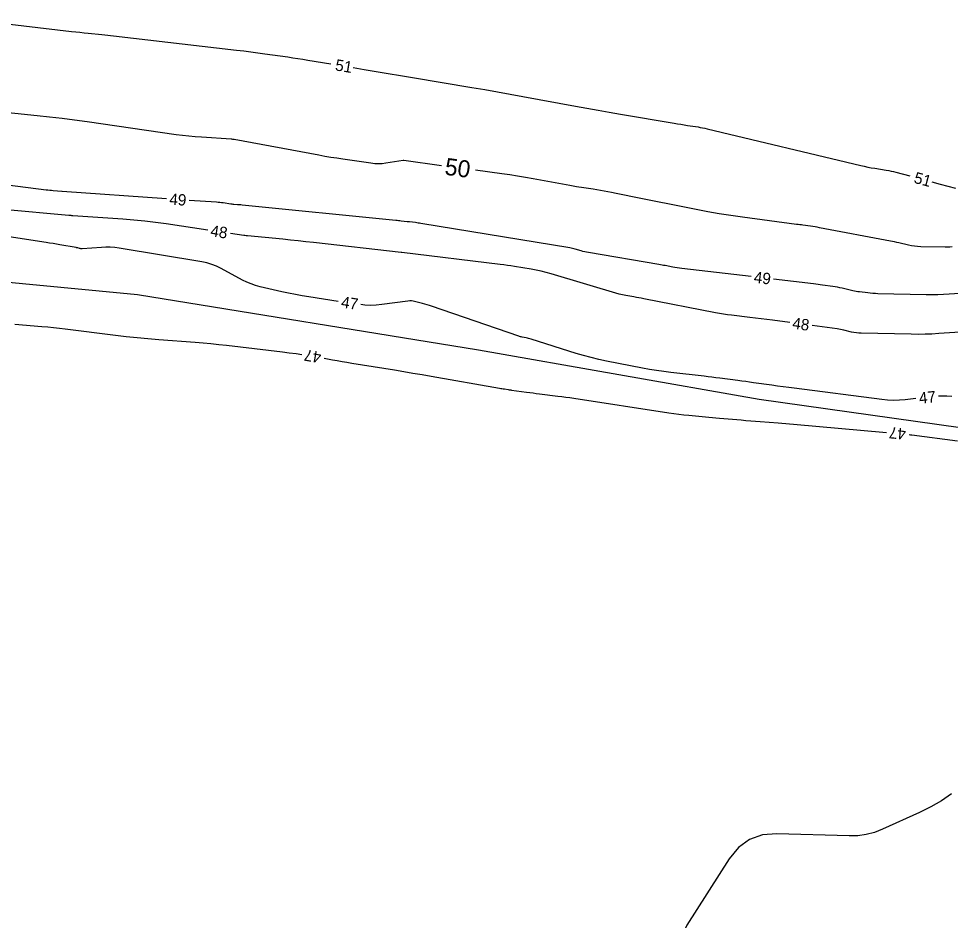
# Model space of a CAD drawing. Extents: x 2384780 to 2405861, y 547869 to 573706.
# Drawn here: x 2397570.6 to 2397734.7, y 552405.8 to 552564.8 of the extents above; entities that cross this region are included whole.
import ezdxf

# ---------------------------------------------------------------- set-up
doc = ezdxf.new("R2010")
doc.units = 0
for name, color, linetype in [('Old_Level_5', 7, 'Continuous'), ('Old_Level_60', 7, 'Continuous'), ('Old_Level_61', 7, 'Continuous')]:
    doc.layers.add(name, color=color, linetype=linetype)

msp = doc.modelspace()

# ---------------------------------------------------------------- linework, layer by layer
at = {"layer": 'Old_Level_5'}
msp.add_lwpolyline([(2397772.00575, 552487.64225), (2397701.037, 552497.67175), (2397651.62825, 552506.346), (2397591.4945, 552516.1045), (2397501.18375, 552524.77875), (2397430.486, 552528.0315), (2397384.03, 552527.21825), (2397343.66975, 552530.20025), (2397272.15925, 552530.20025), (2397207.58175, 552529.387), (2397135.5295, 552529.387), (2397097.49725, 552528.84475), (2397031.187, 552524.77875), (2397005.18325, 552522.61025)], dxfattribs=at)
at = {"layer": 'Old_Level_60'}
for points in [[(2397560.5855, 552564.8075), (2397579.90025, 552562.56075), (2397580.6335, 552562.47675), (2397581.367, 552562.395), (2397582.10075, 552562.316), (2397582.83475, 552562.2395), (2397585.233, 552561.9935), (2397585.74675, 552561.94), (2397586.2605, 552561.885), (2397586.774, 552561.82825), (2397587.28725, 552561.77), (2397608.9745, 552559.27225), (2397610.22375, 552559.124), (2397611.47175, 552558.96725), (2397612.71875, 552558.80175), (2397613.9645, 552558.6275), (2397618.0325, 552558.04425), (2397618.90375, 552557.91675), (2397619.77425, 552557.78425), (2397620.644, 552557.647), (2397621.513, 552557.5045), (2397625.56225, 552556.82925)], [(2397629.50775, 552556.171), (2397631.44775, 552555.84725), (2397633.57675, 552555.49225), (2397635.7055, 552555.13725), (2397637.8345, 552554.782), (2397639.96325, 552554.427), (2397650.4505, 552552.6775), (2397652.69675, 552552.29775), (2397654.9415, 552551.908), (2397657.18425, 552551.5085), (2397659.4255, 552551.099), (2397668.6885, 552549.38525), (2397670.674, 552549.0215), (2397672.661, 552548.665), (2397674.649, 552548.31575), (2397676.6385, 552547.9735), (2397686.1045, 552546.36325), (2397686.67875, 552546.26675), (2397687.2535, 552546.17275), (2397687.8285, 552546.081), (2397688.404, 552545.992), (2397690.28475, 552545.7045), (2397690.687, 552545.63875), (2397691.0875, 552545.56475), (2397691.4865, 552545.48225), (2397691.88375, 552545.39175), (2397718.9675, 552538.918), (2397719.5785, 552538.77775), (2397720.1915, 552538.649), (2397720.807, 552538.53125), (2397721.4245, 552538.425), (2397723.446, 552538.096), (2397723.878, 552538.02), (2397724.30775, 552537.9335), (2397724.735, 552537.836), (2397725.16, 552537.72775), (2397727.61475, 552537.0695)], [(2397596.63225, 552533.0455), (2397578.2685, 552534.315), (2397578.25875, 552534.31575), (2397578.24925, 552534.31675), (2397578.2395, 552534.31775), (2397578.23, 552534.319), (2397578.1985, 552534.32325), (2397578.19175, 552534.324), (2397578.185, 552534.32475), (2397578.17825, 552534.3255), (2397578.1715, 552534.32625), (2397576.68125, 552534.4555), (2397576.362, 552534.48475), (2397576.04325, 552534.51725), (2397575.72475, 552534.553), (2397575.40675, 552534.592), (2397549.4665, 552537.9015)], [(2397731.4785, 552536.034), (2397732.9615, 552535.63625), (2397734.29975, 552535.28025), (2397735.63925, 552534.92925)], [(2397699.634, 552519.32025), (2397687.43275, 552520.74725), (2397687.02625, 552520.7985), (2397686.621, 552520.85775), (2397686.21675, 552520.9245), (2397685.814, 552520.999), (2397684.49975, 552521.255), (2397684.218, 552521.309), (2397683.93575, 552521.36125), (2397683.6535, 552521.41175), (2397683.37075, 552521.46025), (2397670.9725, 552523.55375), (2397670.643, 552523.6145), (2397670.316, 552523.68525), (2397669.99125, 552523.766), (2397669.669, 552523.85675), (2397668.61975, 552524.16975), (2397668.394, 552524.233), (2397668.16675, 552524.28925), (2397667.9375, 552524.33825), (2397667.707, 552524.37975), (2397641.44025, 552528.6995), (2397641.2, 552528.73775), (2397640.9595, 552528.77325), (2397640.71875, 552528.806), (2397640.4775, 552528.83625), (2397639.43325, 552528.9615), (2397639.392, 552528.96625), (2397639.35075, 552528.971), (2397639.3095, 552528.97525), (2397639.2685, 552528.9795), (2397639.13375, 552528.993), (2397639.10475, 552528.996), (2397639.076, 552528.999), (2397639.047, 552529.002), (2397639.01825, 552529.00525), (2397637.95525, 552529.126), (2397637.72725, 552529.1515), (2397637.4995, 552529.17625), (2397637.2715, 552529.20025), (2397637.04325, 552529.2235), (2397609.9305, 552531.939), (2397609.732, 552531.958), (2397609.5335, 552531.9755), (2397609.335, 552531.9915), (2397609.13625, 552532.006), (2397608.48675, 552532.0505), (2397608.34775, 552532.06125), (2397608.209, 552532.075), (2397608.07075, 552532.0915), (2397607.9325, 552532.1105), (2397606.5815, 552532.3115), (2397606.2915, 552532.35175), (2397606.001, 552532.38625), (2397605.71, 552532.415), (2397605.41825, 552532.438), (2397600.62275, 552532.7695)], [(2397603.926, 552527.51525), (2397596.59525, 552528.60525), (2397594.68975, 552528.8695), (2397592.78025, 552529.09625), (2397590.86675, 552529.2855), (2397588.949, 552529.437), (2397580.13275, 552530.0465), (2397580.0615, 552530.052), (2397579.9905, 552530.0585), (2397579.91975, 552530.06625), (2397579.84875, 552530.07525), (2397579.61775, 552530.10625), (2397579.56825, 552530.1125), (2397579.5185, 552530.11825), (2397579.46875, 552530.1235), (2397579.419, 552530.128), (2397567.85675, 552531.131)], [(2397626.887, 552514.96525), (2397621.703, 552515.7405), (2397620.51375, 552515.9305), (2397619.329, 552516.1445), (2397618.14875, 552516.38225), (2397616.973, 552516.644), (2397613.14, 552517.53775), (2397612.3285, 552517.7555), (2397611.537, 552518.02575), (2397610.7655, 552518.3485), (2397610.01375, 552518.7235), (2397606.2735, 552520.74725), (2397605.46, 552521.1455), (2397604.622, 552521.4725), (2397603.7595, 552521.72825), (2397602.87275, 552521.91325), (2397588.27425, 552524.337), (2397587.5015, 552524.442), (2397586.7265, 552524.5015), (2397585.94975, 552524.51475), (2397585.1705, 552524.48225), (2397581.74125, 552524.23875), (2397581.63575, 552524.23575), (2397581.53125, 552524.2415), (2397581.4275, 552524.25625), (2397581.32475, 552524.28), (2397580.99025, 552524.3715), (2397580.9185, 552524.39025), (2397580.84625, 552524.40725), (2397580.7735, 552524.4225), (2397580.7005, 552524.43625), (2397577.85, 552524.9305), (2397577.239, 552525.035), (2397576.62725, 552525.1365), (2397576.01525, 552525.235), (2397575.40275, 552525.33025), (2397561.9455, 552527.39325)], [(2397706.453, 552511.2235), (2397703.39525, 552511.6385), (2397702.40025, 552511.771), (2397701.40475, 552511.89925), (2397700.40875, 552512.02275), (2397699.412, 552512.1415), (2397696.15525, 552512.52225), (2397695.4585, 552512.6105), (2397694.76375, 552512.712), (2397694.071, 552512.8265), (2397693.38025, 552512.95425), (2397680.72025, 552515.4205), (2397680.2895, 552515.503), (2397679.858, 552515.58275), (2397679.42625, 552515.66), (2397678.99375, 552515.73425), (2397677.58075, 552515.973), (2397677.279, 552516.02875), (2397676.97925, 552516.0935), (2397676.68175, 552516.1675), (2397676.3865, 552516.25075), (2397664.4285, 552519.81525), (2397663.55275, 552520.06125), (2397662.6705, 552520.27925), (2397661.78175, 552520.469), (2397660.8865, 552520.63075), (2397657.95175, 552521.1135), (2397657.32225, 552521.2135), (2397656.692, 552521.3065), (2397656.06075, 552521.39275), (2397655.42825, 552521.472), (2397638.0745, 552523.5515), (2397638.064, 552523.55275), (2397638.05325, 552523.554), (2397638.04275, 552523.555), (2397638.03225, 552523.55625), (2397637.99775, 552523.55975), (2397637.99025, 552523.5605), (2397637.98275, 552523.56125), (2397637.9755, 552523.562), (2397637.968, 552523.56275), (2397622.514, 552525.3185), (2397621.1615, 552525.47), (2397619.80825, 552525.617), (2397618.45475, 552525.75925), (2397617.10075, 552525.89725), (2397610.909, 552526.51725), (2397610.845, 552526.5235), (2397610.78075, 552526.529), (2397610.71675, 552526.53425), (2397610.6525, 552526.539), (2397610.443, 552526.55325), (2397610.398, 552526.55675), (2397610.35325, 552526.56125), (2397610.3085, 552526.5665), (2397610.264, 552526.57275), (2397607.8825, 552526.92675)], [(2397739.2375, 552516.52625), (2397734.52875, 552516.21675), (2397733.5195, 552516.1615), (2397732.50975, 552516.12825), (2397731.4995, 552516.117), (2397730.48875, 552516.128), (2397721.96775, 552516.31275), (2397721.524, 552516.32775), (2397721.081, 552516.354), (2397720.63875, 552516.39125), (2397720.19725, 552516.4395), (2397718.7565, 552516.615), (2397718.4485, 552516.657), (2397718.14225, 552516.70775), (2397717.83725, 552516.767), (2397717.534, 552516.83525), (2397715.67, 552517.2825), (2397715.2695, 552517.37325), (2397714.867, 552517.45375), (2397714.463, 552517.52425), (2397714.05675, 552517.5845), (2397712.22275, 552517.8335), (2397711.82975, 552517.88575), (2397711.4365, 552517.9365), (2397711.04275, 552517.98525), (2397710.649, 552518.03225), (2397703.607, 552518.85575)], [(2397728.65525, 552497.8235), (2397726.79475, 552497.61775), (2397725.75575, 552497.53375), (2397724.717, 552497.512), (2397723.679, 552497.5525), (2397722.64175, 552497.655), (2397707.24175, 552499.63775), (2397706.25375, 552499.7665), (2397705.26625, 552499.898), (2397704.279, 552500.0325), (2397703.29225, 552500.17), (2397700.0695, 552500.6235), (2397699.37875, 552500.71975), (2397698.68775, 552500.814), (2397697.9965, 552500.90625), (2397697.305, 552500.99675), (2397694.10575, 552501.41), (2397693.42025, 552501.4975), (2397692.73425, 552501.58275), (2397692.048, 552501.666), (2397691.3615, 552501.747), (2397685.48775, 552502.43025), (2397684.23075, 552502.5885), (2397682.97775, 552502.77075), (2397681.72825, 552502.9765), (2397680.48225, 552503.206), (2397674.147, 552504.43575), (2397672.79425, 552504.71825), (2397671.451, 552505.03825), (2397670.11725, 552505.39625), (2397668.79325, 552505.79175), (2397660.85625, 552508.285), (2397660.64375, 552508.34875), (2397660.43, 552508.4065), (2397660.21475, 552508.45875), (2397659.998, 552508.50525), (2397659.28775, 552508.648), (2397659.13625, 552508.681), (2397658.98625, 552508.719), (2397658.83725, 552508.762), (2397658.69, 552508.81025), (2397643.345, 552514.0975), (2397642.939, 552514.23275), (2397642.5305, 552514.36), (2397642.1195, 552514.479), (2397641.706, 552514.58975), (2397640.35125, 552514.93825), (2397640.06025, 552514.99875), (2397639.76725, 552515.03025), (2397639.47275, 552515.03325), (2397639.1765, 552515.00775), (2397634.54375, 552514.38425), (2397633.55125, 552514.28575), (2397632.55925, 552514.25775), (2397631.56775, 552514.30025), (2397630.84425, 552514.38275)], [(2397569.902, 552510.93025), (2397574.68775, 552510.54875), (2397575.71275, 552510.461), (2397576.7365, 552510.362), (2397577.75925, 552510.2515), (2397578.7805, 552510.1295), (2397587.6365, 552509.02125), (2397589.5355, 552508.79525), (2397591.4365, 552508.5915), (2397593.34, 552508.4105), (2397595.24575, 552508.25225), (2397601.68725, 552507.75525), (2397603.067, 552507.64175), (2397604.44525, 552507.51475), (2397605.82225, 552507.374), (2397607.198, 552507.21975), (2397617.04875, 552506.06425), (2397618.268, 552505.9125), (2397619.485, 552505.74375), (2397620.46125, 552505.59425)], [(2397738.36675, 552509.638), (2397732.715, 552509.2665), (2397731.50375, 552509.19975), (2397730.29175, 552509.15875), (2397729.07925, 552509.1435), (2397727.866, 552509.15425), (2397719.03375, 552509.32525), (2397718.60375, 552509.345), (2397718.17675, 552509.388), (2397717.7525, 552509.454), (2397717.3315, 552509.54325), (2397715.9605, 552509.872), (2397715.66625, 552509.93875), (2397715.37025, 552509.998), (2397715.073, 552510.04975), (2397714.7745, 552510.09425), (2397710.41675, 552510.6855)], [(2397624.40375, 552504.919), (2397625.86575, 552504.6635), (2397626.7135, 552504.5165), (2397627.5615, 552504.372), (2397628.41, 552504.23), (2397629.259, 552504.09075), (2397636.801, 552502.86275), (2397638.41675, 552502.597), (2397640.0315, 552502.32625), (2397641.6455, 552502.0505), (2397643.25875, 552501.7695), (2397655.313, 552499.65075), (2397655.5235, 552499.6145), (2397655.73425, 552499.57925), (2397655.945, 552499.54525), (2397656.156, 552499.5125), (2397656.84575, 552499.40725), (2397656.9935, 552499.385), (2397657.1415, 552499.36325), (2397657.2895, 552499.34225), (2397657.43775, 552499.32175), (2397660.0755, 552498.96225), (2397660.64075, 552498.88625), (2397661.20625, 552498.81175), (2397661.772, 552498.73925), (2397662.33825, 552498.66825), (2397665.58975, 552498.26575), (2397666.28625, 552498.177), (2397666.982, 552498.08325), (2397667.677, 552497.98425), (2397668.37125, 552497.88), (2397685.1665, 552495.29825), (2397686.04425, 552495.1705), (2397686.9235, 552495.057), (2397687.80475, 552494.9575), (2397688.6875, 552494.87225), (2397691.57425, 552494.61675), (2397692.19275, 552494.56175), (2397692.8115, 552494.507), (2397693.43, 552494.4525), (2397694.0485, 552494.39775), (2397697.90575, 552494.0565), (2397698.7325, 552493.98475), (2397699.5595, 552493.9155), (2397700.3865, 552493.8485), (2397701.21375, 552493.78425), (2397704.385, 552493.54275), (2397705.0645, 552493.49), (2397705.74375, 552493.435), (2397706.423, 552493.37775), (2397707.10175, 552493.3185), (2397723.4835, 552491.86225)], [(2397734.974, 552498.17625), (2397734.1415, 552498.2355), (2397733.309, 552498.25175), (2397732.634, 552498.2295)], [(2397727.466, 552491.49275), (2397727.71925, 552491.454), (2397727.784, 552491.444), (2397727.84875, 552491.43475), (2397727.91375, 552491.4255), (2397727.97875, 552491.417), (2397735.996, 552490.367)], [(2397734.95875, 552428.1585), (2397733.16175, 552426.9315), (2397731.28425, 552425.83175), (2397729.326, 552424.8595), (2397722.79775, 552421.89075), (2397721.38175, 552421.33975), (2397719.9315, 552420.95975), (2397718.44675, 552420.75025), (2397716.92775, 552420.7115), (2397704.19375, 552421.098), (2397701.62175, 552420.88325), (2397699.36375, 552420.07325), (2397697.4195, 552418.668), (2397695.78875, 552416.66775), (2397688.3065, 552405.00025), (2397687.20275, 552402.5925), (2397687.0975, 552400.36975), (2397687.9915, 552398.332), (2397689.884, 552396.479), (2397693.059, 552394.14225)]]:
    msp.add_lwpolyline(points, dxfattribs=at)
at = {"layer": 'Old_Level_61'}
for points in [[(2397645.10075, 552538.879), (2397638.4325, 552539.783), (2397638.42, 552539.78475), (2397638.40725, 552539.786), (2397638.39475, 552539.7875), (2397638.38225, 552539.78875), (2397638.341, 552539.7925), (2397638.33225, 552539.793), (2397638.32325, 552539.793), (2397638.3145, 552539.79225), (2397638.30575, 552539.79125), (2397635.26625, 552539.31375), (2397634.6145, 552539.236), (2397633.96275, 552539.2075), (2397633.31075, 552539.2285), (2397632.6585, 552539.2985), (2397627.70225, 552540.01875), (2397626.641, 552540.17825), (2397625.5815, 552540.34825), (2397624.524, 552540.52875), (2397623.468, 552540.71975), (2397608.55225, 552543.492), (2397608.49875, 552543.50125), (2397608.445, 552543.50875), (2397608.39125, 552543.5145), (2397608.337, 552543.519), (2397608.16, 552543.5305), (2397608.122, 552543.533), (2397608.084, 552543.5355), (2397608.046, 552543.538), (2397608.008, 552543.5405), (2397602.79275, 552543.88175), (2397601.67625, 552543.96575), (2397600.562, 552544.0715), (2397599.45025, 552544.199), (2397598.34075, 552544.3485), (2397582.641, 552546.6195), (2397580.4415, 552546.925), (2397578.239, 552547.20525), (2397576.0335, 552547.46075), (2397573.825, 552547.69125), (2397565.883, 552548.47475)], [(2397735.08975, 552524.582), (2397734.6735, 552524.54475), (2397734.25625, 552524.5255), (2397733.8375, 552524.52425), (2397729.5225, 552524.604), (2397728.98225, 552524.628), (2397728.44575, 552524.68025), (2397727.9125, 552524.7605), (2397727.38275, 552524.869), (2397725.658, 552525.269), (2397725.288, 552525.353), (2397724.91725, 552525.43325), (2397724.54575, 552525.50975), (2397724.17325, 552525.58225), (2397711.70375, 552527.95375), (2397711.30275, 552528.027), (2397710.90075, 552528.09475), (2397710.498, 552528.15675), (2397710.09425, 552528.21275), (2397708.77375, 552528.387), (2397708.49075, 552528.4245), (2397708.20775, 552528.46175), (2397707.925, 552528.499), (2397707.642, 552528.5365), (2397698.0995, 552529.79575), (2397696.0575, 552530.08275), (2397694.02125, 552530.40425), (2397691.99075, 552530.76), (2397689.966, 552531.15025), (2397678.4505, 552533.47025), (2397677.591, 552533.64175), (2397676.73125, 552533.80975), (2397675.8705, 552533.97425), (2397675.00925, 552534.1355), (2397671.79575, 552534.73075), (2397671.39175, 552534.80325), (2397670.987, 552534.871), (2397670.58125, 552534.93425), (2397670.175, 552534.993), (2397668.8465, 552535.177), (2397668.56225, 552535.218), (2397668.27825, 552535.262), (2397667.99475, 552535.3095), (2397667.712, 552535.36025), (2397661.25925, 552536.55275), (2397659.87525, 552536.79975), (2397658.4885, 552537.03025), (2397657.099, 552537.24425), (2397655.707, 552537.4415), (2397651.04625, 552538.07325)]]:
    msp.add_lwpolyline(points, dxfattribs=at)

# ---------------------------------------------------------------- texts
at = {"layer": 'Old_Level_60'}
for s, rotation, p in [('51', 350.5297778, (2397626.252, 552555.70025)), ('51', 344.9933472, (2397728.19275, 552535.8795)), ('49', 356.0449583, (2397597.08175, 552532.012)), ('48', 351.5415917, (2397604.26975, 552526.453)), ('49', 353.3301556, (2397700.03425, 552518.26675)), ('47', 351.6288611, (2397627.3015, 552513.8885)), ('48', 352.2718667, (2397706.81025, 552510.16575)), ('47', 170.2812417, (2397624.015, 552506.007)), ('47', 5.8285194, (2397729.319, 552496.903)), ('47', 174.7018611, (2397726.99475, 552492.5485))]:
    msp.add_text(s, height=2, rotation=rotation, dxfattribs=at).set_placement(p)
at = {"layer": 'Old_Level_61'}
msp.add_text('50', height=3, rotation=352.2806222, dxfattribs=at).set_placement((2397645.5315, 552537.307))

doc.saveas('drawing.dxf')
